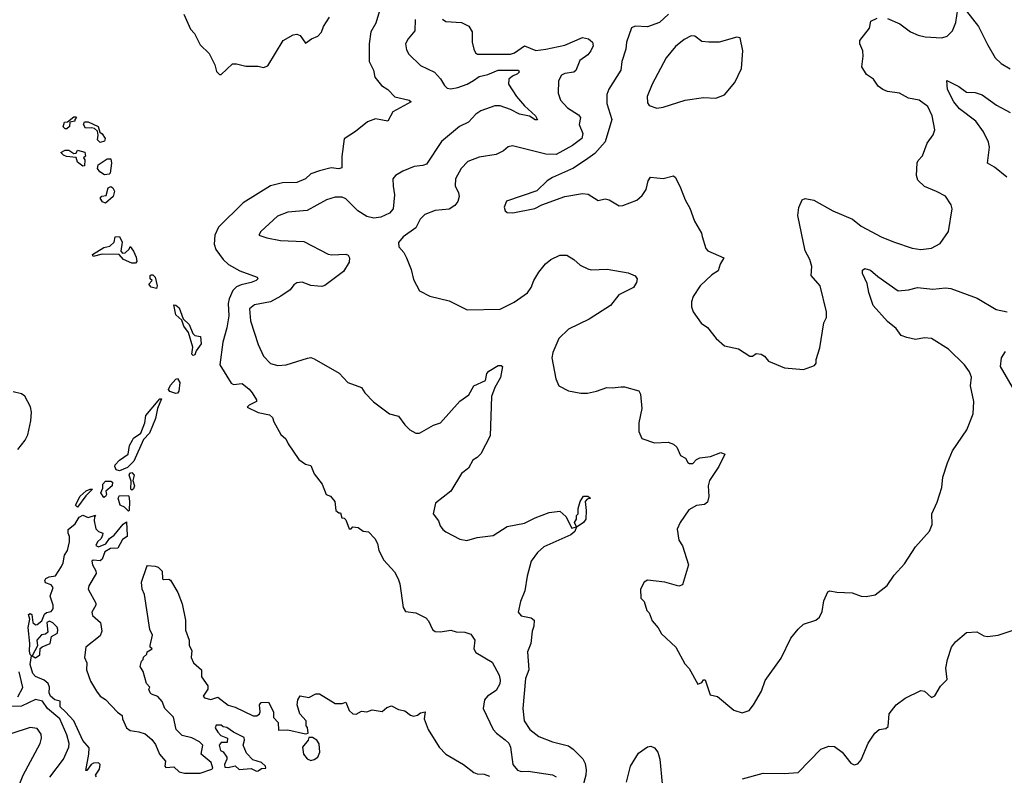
# Model space of a CAD drawing. Extents: x 2087054 to 2277909, y 548907 to 753496.
# Tile 362 of 444: x 2204715 to 2210331, y 730974 to 735283. Entities that reach past the tile are written whole.
import ezdxf

# ---------------------------------------------------------------- set-up
doc = ezdxf.new("R2010")
doc.units = 0

msp = doc.modelspace()

# ---------------------------------------------------------------- linework, layer by layer
at = {"layer": '0CON20XD'}
for points in [[(2206778.6, 735371.4), (2206746.7, 735263.3), (2206717.5, 735215), (2206709.2, 735145), (2206708, 735045), (2206732.5, 734995), (2206740, 734955), (2206777.9, 734907.9), (2206815, 734885.7), (2206855, 734844), (2206937.5, 734825), (2206948.8, 734815), (2206842.8, 734757.2), (2206815, 734704), (2206785, 734710.6), (2206745, 734717.1), (2206699.7, 734700.3), (2206630, 734645), (2206566, 734604), (2206553.4, 734503.4), (2206552.5, 734437.5), (2206535, 734433.3), (2206491.7, 734438.3), (2206425, 734421.9), (2206375.5, 734404.5), (2206346, 734375), (2206296.1, 734353.9), (2206215, 734353.8), (2206145, 734335.4), (2205990.7, 734239.3), (2205849.6, 734100.4), (2205828.8, 734055), (2205824, 734004), (2205833.7, 733973.6), (2205876.7, 733915), (2205907, 733887), (2205970.2, 733850.2), (2206070, 733815), (2206073.3, 733805), (2206063.3, 733795), (2206035, 733784.6), (2205978.1, 733771.9), (2205951.1, 733758.9), (2205931.8, 733738.2), (2205909.2, 733690.8), (2205904.8, 733665.2), (2205908.3, 733595), (2205897.2, 733525), (2205874.7, 733445), (2205857.5, 733315), (2205920.5, 733210.5), (2205935, 733202), (2205985, 733208.9), (2206025, 733176.7), (2206041.5, 733155), (2206065.7, 733115), (2206065.8, 733105), (2206023.3, 733085), (2206013.6, 733073.6), (2206075, 733042.9), (2206139.5, 733029.5), (2206157.5, 733015), (2206165, 732990), (2206205, 732917.5), (2206233.6, 732893.6), (2206246.7, 732865), (2206307.5, 732775), (2206345, 732747.5), (2206375, 732740), (2206393.9, 732693.9), (2206440, 732635), (2206463.3, 732575), (2206487.5, 732565), (2206512.5, 732535), (2206517.5, 732485), (2206535, 732470), (2206545, 732470), (2206551.7, 732441.7), (2206565, 732440), (2206575, 732430), (2206595, 732380), (2206605, 732380), (2206615, 732390), (2206645, 732386.7), (2206675, 732366.7), (2206705, 732363.3), (2206740, 732325), (2206756.7, 732295), (2206764.2, 732255), (2206791.7, 732201.7), (2206852.5, 732135), (2206873.3, 732095), (2206883.3, 732065), (2206901.7, 731931.7), (2206915, 731907.5), (2206975, 731900), (2207031.2, 731871.2), (2207046.2, 731855), (2207070, 731805), (2207085, 731793.3), (2207115, 731792), (2207175, 731802.5), (2207205, 731792.8), (2207255, 731790.4), (2207288.4, 731778.4), (2207311.5, 731745), (2207306, 731695), (2207316.2, 731675), (2207409.1, 731619.1), (2207449.4, 731545), (2207455.6, 731515.6), (2207452.9, 731495), (2207433.2, 731456.8), (2207383.3, 731425), (2207366, 731405), (2207359.2, 731355), (2207416.2, 731235), (2207434.3, 731214.3), (2207485, 731176.2), (2207505, 731156.7), (2207514.7, 731135), (2207527.8, 731035), (2207555, 731002.2), (2207575, 730995.5), (2207615, 730996.7), (2207755, 730977.1), (2207774.2, 730965)], [(2205651.2, 735315), (2205689.3, 735229.3), (2205712.5, 735205), (2205745, 735140), (2205795, 735090), (2205827.5, 735025), (2205838.3, 734988.3), (2205855, 734970), (2205865, 734970), (2205928.3, 735031.7), (2205951.7, 735031.7), (2206005, 735017.5), (2206075, 735017.5), (2206105, 735010), (2206130.7, 735019.3), (2206217.5, 735165), (2206275, 735197.5), (2206295, 735200), (2206315, 735192.5), (2206345, 735150), (2206380, 735175), (2206415, 735190), (2206437, 735213), (2206447.5, 735245), (2206483.1, 735296.9)], [(2208415.3, 735314.7), (2208365, 735268.1), (2208295, 735243.3), (2208225, 735246.7), (2208205, 735237.5), (2208176, 735155), (2208172.9, 735115), (2208150, 735045), (2208144.4, 734995), (2208075, 734887.5), (2208063.1, 734856.9), (2208064.6, 734805), (2208092.2, 734715), (2208054.2, 734585.8), (2207995, 734520.9), (2207955, 734491.1), (2207873.4, 734436.6), (2207755, 734383.8), (2207723.3, 734365), (2207665, 734306.7), (2207490.9, 734249.1), (2207477.5, 734215), (2207483.9, 734193.9), (2207495, 734183.3), (2207527.7, 734182.3), (2207654, 734206), (2207692.3, 734227.7), (2207825, 734274), (2207925, 734291.2), (2207957.7, 734287.7), (2208015, 734252.5), (2208055, 734261.2), (2208077.5, 734255), (2208135, 734222.5), (2208155, 734223.3), (2208235, 734254.2), (2208265, 734281.2), (2208287.5, 734315), (2208298.8, 734365), (2208312.5, 734385), (2208385, 734378.1), (2208445, 734392), (2208455, 734383.3), (2208484.4, 734325), (2208510, 734255), (2208537.6, 734207.6), (2208564.5, 734135), (2208604, 734065), (2208607.5, 734047.5), (2208628.3, 733978.3), (2208640, 733965), (2208731.2, 733925), (2208710.9, 733889.1), (2208699.1, 733850.9), (2208662.7, 733827.3), (2208596.7, 733765), (2208556.7, 733705), (2208546.7, 733675), (2208546.7, 733645), (2208556.4, 733616.4), (2208602.3, 733552.3), (2208638.6, 733528.6), (2208686.7, 733465), (2208735, 733423.8), (2208815, 733406.2), (2208880, 733365), (2208895, 733364), (2208915, 733378.8), (2208945, 733376.2), (2208962.5, 733365), (2208986.4, 733336.4), (2209077, 733297), (2209185, 733287.5), (2209248.3, 733311.7), (2209257.5, 733325), (2209257.5, 733345), (2209278.3, 733411.7), (2209302, 733555), (2209315.9, 733584.1), (2209317, 733617), (2209280.8, 733765), (2209230, 733825), (2209233.3, 733875), (2209222.5, 733915), (2209194.2, 733965.8), (2209153.9, 734166.1), (2209158.3, 734211.7), (2209177.5, 734255), (2209195, 734263.3), (2209245, 734254), (2209352.6, 734192.6), (2209465, 734145.7), (2209515, 734106.2), (2209632.3, 734042.3), (2209705, 734013.8), (2209805, 733981.2), (2209855, 733973.3), (2209915, 733980), (2209965, 734006.7), (2210013.3, 734075), (2210033.3, 734205), (2210027.7, 734227.7), (2209995.9, 734275.9), (2209945, 734303.8), (2209875, 734331.2), (2209838.3, 734368.3), (2209830.8, 734395), (2209833.9, 734466.1), (2209839.5, 734480.5), (2209865, 734507.5), (2209891.7, 734578.3), (2209925, 734627.5), (2209933.8, 734655), (2209920, 734735), (2209895, 734787.5), (2209845, 734824.3), (2209785, 734835.8), (2209733.4, 734863.4), (2209665, 734874.4), (2209638, 734885), (2209611.9, 734905), (2209585, 734944.4), (2209545, 734970), (2209518.8, 735015), (2209526, 735075), (2209523.3, 735105), (2209506.7, 735145), (2209506.7, 735165), (2209561.2, 735235), (2209568.8, 735275), (2209605, 735292)], [(2209665, 735290), (2209735, 735260), (2209796, 735215), (2209840, 735195), (2209880, 735185), (2209975, 735179.2), (2210005, 735188.8), (2210035, 735220), (2210055, 735267.5), (2210066.1, 735343.9)], [(2210115, 735332), (2210184.6, 735244.6), (2210235, 735141.2), (2210278.8, 735065), (2210313.4, 735033.4), (2210363.4, 735003.4)], [(2207126.7, 735286.7), (2207145, 735272.3), (2207235, 735266.5), (2207276.6, 735246.6), (2207296.7, 735215), (2207296.7, 735155), (2207305.5, 735115.5), (2207314, 735095), (2207327.1, 735087.1), (2207515, 735086.5), (2207537.5, 735095), (2207595, 735134.7), (2207658.2, 735108.2), (2207716.2, 735115), (2207825, 735137.9), (2207925, 735181.1), (2207958.8, 735175), (2207981.9, 735155), (2207985.5, 735135), (2207973.3, 735105), (2207956.5, 735083.5), (2207910.1, 735049.9), (2207887.2, 734992.8), (2207875, 734984.7), (2207825, 734977.2), (2207805, 734967.9), (2207789.1, 734935), (2207787.3, 734865), (2207800.4, 734825), (2207839.9, 734779.9), (2207901.5, 734741.5), (2207913.6, 734725), (2207906.2, 734685), (2207927.7, 734635), (2207921.5, 734605), (2207867.5, 734565), (2207775, 734515.3), (2207716.3, 734516.4), (2207525, 734564), (2207501.7, 734558.3), (2207475, 734536.2), (2207432.5, 734515), (2207335, 734500), (2207271.2, 734475), (2207234, 734435), (2207200, 734375), (2207198.6, 734335), (2207218.6, 734295), (2207221.9, 734275), (2207214.5, 734245.5), (2207197, 734223), (2207165, 734202.5), (2207084.5, 734195.5), (2207025, 734171.4), (2206999.4, 734145), (2206973.8, 734096.2), (2206902, 734045), (2206875, 734012.5), (2206877.3, 733987.3), (2206906, 733955), (2206922, 733925), (2206948.8, 733858.8), (2206961.2, 733801.2), (2206995, 733737.5), (2207055, 733706.7), (2207165, 733680), (2207268.3, 733628.3), (2207455, 733632.5), (2207535, 733672.5), (2207610.8, 733725), (2207632.2, 733755), (2207647.3, 733795), (2207676.2, 733843.8), (2207715, 733891.4), (2207744, 733916), (2207795, 733940), (2207835, 733940), (2207876.2, 733915), (2207912.8, 733882.8), (2207955, 733862), (2207975, 733857.5), (2208065, 733861.2), (2208185, 733840), (2208225, 733823.3), (2208236.2, 733805), (2208233.8, 733785), (2208216.2, 733755), (2208133.3, 733715), (2208085, 733654), (2207962.5, 733575), (2207845, 733518.9), (2207789.5, 733465), (2207755.8, 733385), (2207750.6, 733355), (2207773.8, 733235), (2207790, 733195), (2207846.1, 733166.1), (2207915, 733153.3), (2207953.6, 733153.6), (2208005, 733163.8), (2208063.9, 733186.1), (2208095, 733183.3), (2208145, 733190), (2208165, 733190), (2208247, 733167), (2208256.7, 733146.7), (2208263.3, 733065), (2208246.7, 732985), (2208246.7, 732935), (2208263.9, 732893.9), (2208335, 732870.8), (2208414, 732874), (2208445, 732863.3), (2208463.3, 732845), (2208485, 732797.5), (2208511.7, 732781.7), (2208525, 732757.5), (2208535, 732751.2), (2208555, 732752.5), (2208576, 732775), (2208595, 732784.4), (2208655, 732791.4), (2208715, 732814.2), (2208736, 732805), (2208703.3, 732735), (2208648.9, 732655), (2208642.2, 732625), (2208645.8, 732564.2), (2208638, 732532), (2208621.7, 732518.3), (2208575, 732512), (2208531.7, 732488.3), (2208482.5, 732415), (2208465, 732377.5), (2208474.2, 732314.2), (2208495, 732282.5), (2208530, 732175), (2208495, 732060), (2208475, 732052.5), (2208395, 732076.2), (2208295, 732087.5), (2208277.5, 732075), (2208256.7, 732035), (2208257.5, 731985), (2208277.5, 731965), (2208293, 731913), (2208305, 731900), (2208322.5, 731855), (2208357.5, 731815), (2208375, 731780), (2208457.5, 731705), (2208509.3, 731609.3), (2208533.6, 731583.6), (2208583.6, 731493.6), (2208606.1, 731503.9), (2208615, 731517.5), (2208625, 731517.5), (2208653.3, 731433.3), (2208695, 731422.5), (2208787.5, 731345), (2208835, 731330), (2208875, 731343.3), (2208900, 731375), (2208945.9, 731454.1), (2208966.4, 731513.6), (2209057.3, 731642.7), (2209113.8, 731755), (2209155, 731807.5), (2209185, 731836.2), (2209255, 731858.8), (2209276.2, 731875), (2209292.3, 731907.7), (2209301.2, 731968.8), (2209325, 732020), (2209335, 732026), (2209375, 732018), (2209463.9, 732013.9), (2209515, 731996.2), (2209543.6, 731993.6), (2209595, 732003.3), (2209663, 732057), (2209702.5, 732115), (2209760.7, 732179.3), (2209825, 732277.5), (2209904.1, 732365.9), (2209918.8, 732405), (2209916.7, 732465), (2209947.7, 732532.3), (2209973.8, 732615), (2209981.2, 732675), (2210006.7, 732755), (2210035.9, 732824.1), (2210116.7, 732945), (2210153.3, 733035), (2210156.7, 733105), (2210138, 733195), (2210144.2, 733245), (2210132.9, 733275), (2210104.2, 733315), (2210013.1, 733405), (2209915, 733464.5), (2209875, 733468.8), (2209825, 733460), (2209775, 733470.6), (2209742.4, 733482.4), (2209715, 733522.9), (2209665, 733561.9), (2209582.4, 733652.4), (2209557.5, 733727.5), (2209548.5, 733778.5), (2209521.5, 733835), (2209521.4, 733855), (2209535, 733864.4), (2209568.5, 733855), (2209608.6, 733818.6), (2209725, 733737.1), (2209785, 733742.9), (2209835, 733756.8), (2209924, 733746), (2209995, 733753.4), (2210025, 733750.8), (2210175.3, 733695.3), (2210285, 733630.8), (2210347.3, 733617.3)], [(2206970.4, 735285), (2206969.5, 735220.5), (2206930, 735175), (2206915.6, 735145), (2206920.7, 735110.7), (2206935, 735085.8), (2207002, 735022), (2207080.8, 734985), (2207115, 734945.7), (2207137.4, 734907.4), (2207153.7, 734893.7), (2207175, 734889.4), (2207215, 734896.1), (2207268.1, 734915), (2207304.4, 734935.6)], [(2208348.3, 734778.3), (2208385, 734784), (2208510, 734825), (2208615, 734840), (2208685, 734836.2), (2208735.9, 734854.1), (2208794, 734925), (2208831.4, 735005), (2208839.4, 735105), (2208825, 735180), (2208805, 735183.3), (2208704.4, 735155.6), (2208645, 735154.3), (2208605, 735159.4), (2208565, 735190), (2208545, 735191.4), (2208505, 735170.6), (2208455, 735130), (2208401.8, 735065), (2208323.1, 734915), (2208294.4, 734845), (2208295, 734810), (2208305, 734793.8), (2208348.3, 734778.3)], [(2207304.4, 734935.6), (2207335, 734958.8), (2207385, 734970.5), (2207445, 734995.7), (2207560, 734995), (2207563.3, 734985), (2207553.8, 734975), (2207525, 734961.9), (2207505.6, 734945), (2207503.1, 734915), (2207548.5, 734845), (2207595, 734791.5), (2207656.9, 734735), (2207667.7, 734712.3), (2207655, 734712.9), (2207622.5, 734732.5), (2207565, 734744.2), (2207515, 734770.6), (2207455, 734792.5), (2207425, 734791.5), (2207345, 734762.9), (2207316.2, 734743.8), (2207275, 734698.1), (2207224.2, 734675), (2207121.5, 734588.5), (2207035, 734459.5), (2207015, 734450.9), (2206965, 734445.5), (2206900.5, 734419.5), (2206859.2, 734395), (2206844.3, 734375), (2206844.5, 734334.5), (2206853.5, 734285), (2206845.5, 734205), (2206825, 734180), (2206775, 734156.4), (2206735, 734150.8), (2206695, 734160), (2206643.4, 734193.4), (2206575, 734262.2), (2206555, 734270.5), (2206515, 734271.5), (2206466, 734255), (2206355, 734195.6), (2206245, 734185.5), (2206185, 734162.7), (2206090, 734075), (2206080, 734055), (2206125, 734039.2), (2206203.6, 734023.6), (2206335, 734019.2), (2206475, 733945.5), (2206495, 733941.5), (2206575, 733946), (2206589.5, 733939.5), (2206596.7, 733925), (2206595, 733900), (2206562.7, 733847.3), (2206455, 733767.5), (2206438.8, 733761.2), (2206415, 733764.2), (2206375, 733768.1), (2206326.2, 733786.2), (2206295, 733782.7), (2206278.6, 733771.4), (2206257.4, 733742.6), (2206205, 733705.9), (2206145, 733673.4), (2206055, 733657.8), (2206026, 733635), (2206032.5, 733565), (2206075, 733431.2), (2206105.7, 733365), (2206145, 733322.9), (2206188.3, 733311.7), (2206234.2, 733315.8), (2206357, 733353), (2206375, 733355.8), (2206395, 733350), (2206537.9, 733267.9), (2206587.5, 733215), (2206665, 733185.8), (2206684.4, 733155), (2206733.2, 733103.2), (2206825, 733036.2), (2206875, 733021.2), (2206912.1, 732972.1), (2206941.2, 732945), (2206975, 732925.8), (2206995, 732925.7), (2207075, 732970.6), (2207115.3, 732984.7), (2207225, 733106.9), (2207276.9, 733143.1), (2207305, 733195.7), (2207371.2, 733225), (2207379.6, 733265), (2207390.4, 733279.6), (2207445, 733311.5), (2207461.7, 733311.7), (2207468.6, 733305), (2207456.7, 733243.3), (2207424.4, 733185.6), (2207405.8, 733135), (2207399.5, 732910.5), (2207345, 732808), (2207325, 732786), (2207299.5, 732770.5), (2207275.8, 732725), (2207235.8, 732695), (2207175, 732594.2), (2207087.5, 732525), (2207074, 732465), (2207104, 732425), (2207113.8, 732396.2), (2207128, 732375), (2207145, 732363.3), (2207225, 732320.8), (2207265, 732312.5), (2207325, 732329.5), (2207415, 732340.7), (2207495, 732392.1), (2207595, 732412.5), (2207655, 732442.9), (2207735, 732472.3), (2207795, 732481.2), (2207830.6, 732450.6), (2207865, 732382.5), (2207890, 732390), (2207881.2, 732365), (2207858, 732345), (2207705, 732277.5), (2207667.8, 732245), (2207632.5, 732195), (2207609.8, 732110.2), (2207595.4, 732025), (2207572.1, 731965), (2207557.5, 731905), (2207575, 731882.5), (2207632.3, 731872.3), (2207648.6, 731858.6), (2207648.5, 731825), (2207638.1, 731795), (2207630, 731725), (2207611.7, 731678.3), (2207618.5, 731575), (2207600.5, 731525), (2207584.4, 731354.4), (2207593.1, 731285), (2207625, 731234.2), (2207676.2, 731195), (2207753.8, 731163.8), (2207845, 731141.1), (2207872.3, 731122.3), (2207927.7, 731067.7), (2207940.8, 731040.8), (2207946.5, 731005), (2207944.5, 730975), (2207924.4, 730905)], [(2210345, 734385.6), (2210275, 734442.2), (2210234.5, 734464.5), (2210246.6, 734556.6), (2210240, 734585), (2210213, 734643), (2210168.2, 734705), (2210076.1, 734775), (2210042.9, 734815), (2210007.1, 734885), (2210003.9, 734936.1), (2210071.5, 734901.5), (2210115, 734870), (2210165, 734868.6), (2210205, 734855.5), (2210286.9, 734795), (2210365, 734753.3)], [(2204985, 734660), (2204975, 734660), (2204963, 734673), (2204971.7, 734698.3), (2204988.3, 734701.7), (2205025, 734730), (2205035, 734730), (2205040, 734725), (2205030, 734715), (2205030, 734705), (2205001.7, 734698.3), (2205000, 734675), (2204985, 734660)], [(2205175, 734583.3), (2205158.3, 734598.3), (2205162.5, 734625), (2205158.3, 734648.3), (2205142.5, 734662.5), (2205125, 734667.5), (2205090, 734665), (2205080, 734685), (2205085, 734700), (2205105, 734701.2), (2205162.5, 734675), (2205171.7, 734641.7), (2205185, 734632.5), (2205202.5, 734605), (2205199.3, 734590.7), (2205175, 734583.3)], [(2205075, 734447.5), (2205045, 734470), (2205038.3, 734498.3), (2204983, 734503), (2204965, 734510), (2204950, 734525), (2204975, 734540), (2204995, 734540), (2205025, 734520), (2205038.3, 734521.7), (2205045, 734540), (2205087, 734527), (2205090, 734505), (2205080, 734495), (2205087.5, 734485), (2205085, 734450), (2205075, 734447.5)], [(2205198.3, 734398.3), (2205172.5, 734415), (2205160, 734435), (2205163.6, 734456.4), (2205215, 734490), (2205235, 734490), (2205238.8, 734465), (2205231.7, 734408.3), (2205225, 734402.5), (2205198.3, 734398.3)], [(2205205, 734237.5), (2205187.5, 734245), (2205174.2, 734265.8), (2205184.1, 734275.9), (2205208.8, 734281.2), (2205220, 734325), (2205235, 734332.5), (2205246.7, 734325), (2205256.7, 734305), (2205247.5, 734275), (2205205, 734237.5)], [(2205375, 733894), (2205355, 733894.2), (2205306.7, 733915), (2205283.3, 733943.3), (2205185, 733946.7), (2205135, 733932.5), (2205130, 733945), (2205195, 733983.3), (2205229.2, 733990.8), (2205253.3, 734015), (2205260, 734045), (2205285, 734047.5), (2205300, 734015), (2205293, 733963), (2205302.5, 733952.5), (2205317, 733953), (2205340, 733975), (2205345, 733990), (2205365, 733962.5), (2205378.8, 733928.8), (2205383.3, 733905), (2205375, 733894)], [(2205495, 733750), (2205465, 733757.5), (2205452.5, 733775), (2205470, 733795), (2205460, 733805), (2205460, 733825), (2205465, 733827.5), (2205475, 733827.5), (2205487.5, 733815), (2205500, 733765), (2205495, 733750)], [(2205705, 733367.5), (2205697.5, 733375), (2205702, 733415), (2205678.8, 733498.8), (2205651.2, 733535), (2205639.3, 733569.3), (2205605, 733600), (2205593.8, 733656.2), (2205605, 733656), (2205625, 733640), (2205647.5, 733577.5), (2205682.5, 733545), (2205703.6, 733493.6), (2205715, 733482.5), (2205745.9, 733475.9), (2205750, 733435), (2205722.5, 733395), (2205715, 733372.5), (2205705, 733367.5)], [(2210390.5, 733165), (2210310, 733305), (2210314.5, 733355), (2210338.4, 733391.6)], [(2205605, 733151.2), (2205572.3, 733162.3), (2205564, 733174), (2205575, 733198), (2205605, 733233.3), (2205615, 733237.5), (2205628.8, 733215), (2205623.8, 733165), (2205615, 733153.8), (2205605, 733151.2)], [(2204705, 732832.5), (2204746.2, 732885), (2204762, 732915), (2204778.1, 732995), (2204782.2, 733045), (2204777.5, 733075), (2204745, 733135.7), (2204725, 733149.2), (2204678.8, 733161.2)], [(2205285, 732710.8), (2205265, 732716.7), (2205257.5, 732735), (2205260, 732745), (2205285, 732772), (2205333.3, 732805), (2205342.5, 732855), (2205358, 732885), (2205365, 732896), (2205406.7, 732925), (2205428.8, 732985), (2205435, 733026.2), (2205505, 733110), (2205515, 733120), (2205525, 733120), (2205501.2, 733065), (2205490.5, 733009.5), (2205455.8, 732925), (2205421.1, 732888.9), (2205366.7, 732765), (2205330.5, 732729.5), (2205285, 732710.8)], [(2205355, 732600), (2205350, 732605), (2205351.7, 732651.7), (2205340, 732685), (2205343.3, 732696.7), (2205355, 732700), (2205367.5, 732685), (2205360, 732655), (2205370, 732625), (2205365, 732607.5), (2205355, 732600)], [(2205195, 732557.5), (2205177.5, 732585), (2205189.3, 732610.7), (2205188.8, 732635), (2205205, 732652), (2205235, 732652), (2205243.8, 732645), (2205242, 732625), (2205207.5, 732595), (2205210, 732575), (2205205, 732563.3), (2205195, 732557.5)], [(2205045, 732502.5), (2205034.2, 732515), (2205060, 732565), (2205095, 732595.6), (2205116.4, 732606.4), (2205130, 732605), (2205091.7, 732568.3), (2205045, 732502.5)], [(2205335, 732480), (2205312.5, 732502.5), (2205287.5, 732515), (2205276.7, 732555), (2205285, 732570), (2205338.3, 732568.3), (2205342.5, 732535), (2205340, 732485), (2205335, 732480)], [(2207895, 732390), (2207890, 732390), (2207880, 732415), (2207890, 732435), (2207890, 732455), (2207900, 732465), (2207900, 732495), (2207912.5, 732535), (2207930, 732565), (2207956.4, 732566.4), (2207970, 732555), (2207951.7, 732548.3), (2207940, 732535), (2207946.2, 732485), (2207943.3, 732435), (2207930, 732415), (2207895, 732390)], [(2205153.3, 730965), (2205147.5, 730975), (2205170.7, 731009.3), (2205175, 731036.2), (2205164.4, 731044.4), (2205136.7, 731043.3), (2205123.3, 731035), (2205098.3, 731001.7), (2205091.7, 731001.7), (2205110, 731095), (2205111.3, 731131.3), (2205075, 731171.9), (2205023.6, 731283.6), (2204976.2, 731336.2), (2204945.7, 731365), (2204945.8, 731395.8), (2204915, 731404.5), (2204891.5, 731425), (2204883.3, 731445), (2204885.8, 731475.8), (2204877.7, 731497.7), (2204855, 731516.2), (2204805, 731538), (2204790.6, 731555), (2204774.6, 731605.4), (2204782.5, 731655), (2204775, 731662.5), (2204772, 731682), (2204773.8, 731725), (2204763.5, 731816.5), (2204772.5, 731865), (2204765, 731890), (2204775, 731897.5), (2204785, 731890), (2204790, 731845), (2204805, 731832.5), (2204815, 731833.3), (2204842.5, 731855), (2204857, 731893), (2204868.3, 731901.7), (2204895, 731907.5), (2204905.9, 731924.1), (2204906.7, 731945), (2204890, 731995), (2204906.7, 732045), (2204895, 732060), (2204862.3, 732072.3), (2204858.8, 732085), (2204864.4, 732095.6), (2204882.5, 732105), (2204919.3, 732110.7), (2204954, 732165), (2204963.8, 732185), (2204970.5, 732229.5), (2204988, 732255), (2204998.8, 732305), (2205000, 732335), (2204991.2, 732355), (2204992, 732375), (2205031.7, 732408.3), (2205055, 732446.7), (2205075, 732456.7), (2205105, 732443.3), (2205148.3, 732458.3), (2205141.7, 732448.3), (2205140, 732425), (2205150, 732380), (2205163.9, 732363.9), (2205190, 732355), (2205186.7, 732343.3), (2205180, 732325), (2205160, 732305), (2205150, 732285), (2205165, 732277.5), (2205206.7, 732293.3), (2205227.5, 732325), (2205255, 732342.5), (2205305, 732406.7), (2205325, 732420), (2205328.8, 732341.2), (2205327.5, 732335), (2205301.2, 732318.8), (2205275, 732270), (2205233, 732267), (2205201.7, 732248.3), (2205185, 732206.7), (2205175, 732196.7), (2205135, 732200), (2205127.5, 732195), (2205130, 732175), (2205149.5, 732139.5), (2205151.2, 732125), (2205108.8, 732055), (2205106.2, 732035), (2205150, 731955), (2205150, 731945), (2205125.8, 731905), (2205130, 731885), (2205175.8, 731845), (2205184.3, 731795), (2205175, 731770), (2205092.5, 731705), (2205084.3, 731645), (2205098.8, 731615), (2205097.1, 731575), (2205120, 731510), (2205152.7, 731452.7), (2205174.4, 731424.4), (2205205.6, 731405.6), (2205273.6, 731333.6), (2205300, 731315), (2205302.5, 731295), (2205324.2, 731244.2), (2205345, 731228.8), (2205395, 731221.2), (2205430.7, 731210.7), (2205468.8, 731178.8), (2205489.7, 731149.7), (2205513.3, 731095), (2205547.5, 731055), (2205543.3, 731025), (2205548.3, 731018.3), (2205595, 731021.2), (2205625, 730993.3), (2205656.1, 730986.1), (2205745, 730986.2), (2205811.7, 731008.3), (2205817.5, 731015), (2205806.4, 731046.4), (2205750, 731095), (2205760, 731145), (2205740, 731165), (2205697, 731187), (2205641.7, 731201.7), (2205607.5, 731235), (2205592.5, 731305), (2205542.5, 731355), (2205527.5, 731395), (2205503, 731423), (2205466.4, 731436.4), (2205460, 731445), (2205452.5, 731465), (2205457, 731477), (2205438.3, 731498.3), (2205420, 731565), (2205402.5, 731595), (2205410, 731625), (2205420, 731635), (2205421.7, 731648.3), (2205440, 731665), (2205441.7, 731678.3), (2205470, 731695), (2205460, 731705), (2205460, 731715), (2205473, 731773), (2205457.5, 731805), (2205426.7, 732005), (2205413.3, 732035), (2205410, 732075), (2205440, 732165), (2205445, 732170), (2205487, 732167), (2205505, 732160), (2205528.3, 732138.3), (2205530, 732095), (2205535, 732090), (2205565, 732092.5), (2205575, 732087.5), (2205616.7, 732016.7), (2205642.5, 731952.5), (2205661.7, 731858.3), (2205660.7, 731800.7), (2205681.2, 731745), (2205681.2, 731715), (2205696.2, 731685), (2205693.3, 731645), (2205707.5, 731615), (2205752.5, 731575), (2205752.5, 731535), (2205787.5, 731485), (2205787.5, 731465), (2205762.5, 731425), (2205770, 731415), (2205805, 731406.2), (2205845, 731420), (2205903.9, 731373.9), (2205945, 731363.3), (2206047, 731313), (2206067, 731313), (2206082.5, 731325), (2206087.5, 731335), (2206082.5, 731375), (2206091.7, 731388.3), (2206135, 731390), (2206162.5, 731335), (2206163, 731303), (2206190, 731275), (2206191.7, 731231.7), (2206245, 731232.5), (2206345, 731210), (2206360, 731215), (2206357, 731247), (2206350, 731255), (2206350, 731285), (2206312.5, 731325), (2206297.5, 731375), (2206302.5, 731405), (2206315, 731427.5), (2206365, 731417.5), (2206405, 731437.5), (2206425, 731437.5), (2206515, 731382.5), (2206555, 731382.5), (2206575, 731390), (2206593.9, 731343.9), (2206615, 731323.8), (2206635, 731323.3), (2206665, 731340), (2206695, 731336.7), (2206725, 731346.7), (2206781.7, 731338.3), (2206809.3, 731360.7), (2206835, 731370), (2206875, 731350), (2206911.7, 731341.7), (2206945, 731316.7), (2206961.7, 731311.7), (2206983.9, 731316.1), (2207000.8, 731329.2), (2207027.5, 731335), (2207022.5, 731295), (2207045.5, 731235.5), (2207107.5, 731135), (2207145, 731094.4), (2207245.9, 731035.9), (2207305, 730990), (2207325, 730982.5), (2207365, 730981.2), (2207395, 730968.7)], [(2204805, 731644), (2204829.5, 731660.5), (2204832.5, 731697.5), (2204843, 731707), (2204890, 731725), (2204897.5, 731765), (2204930, 731785), (2204933.3, 731805), (2204928.3, 731818.3), (2204905, 731842.5), (2204885, 731852.5), (2204870, 731845), (2204875, 731790), (2204861.7, 731778.3), (2204840, 731775), (2204813.3, 731745), (2204817.5, 731712.5), (2204786.7, 731655), (2204805, 731644)], [(2208837, 730953), (2208955, 730985.6), (2209075, 730984), (2209155, 730990), (2209285, 731122.5), (2209330.7, 731139.3), (2209362.5, 731137.5), (2209405.9, 731105.9), (2209455, 731043.3), (2209475, 731033.3), (2209495, 731040), (2209515, 731062.5), (2209555, 731157.5), (2209593.3, 731215), (2209617.5, 731235), (2209655, 731240), (2209668.8, 731251.2), (2209673.3, 731325), (2209713.3, 731375), (2209765, 731413.3), (2209855, 731456.7), (2209875, 731453.3), (2209915, 731417.5), (2209935, 731426.7), (2209967, 731483), (2210005, 731520), (2209996.7, 731585), (2210006.7, 731635), (2210030, 731705), (2210052.5, 731735), (2210115, 731787.5), (2210175, 731792.5), (2210215, 731770), (2210235, 731765.7), (2210295, 731772.5), (2210375, 731800.6)], [(2204705, 731421.4), (2204733.8, 731475), (2204713, 731563)], [(2204887.6, 730962.4), (2204965.3, 731065), (2204996.5, 731135), (2204997.8, 731155), (2204983.4, 731205), (2204945, 731295.8), (2204874, 731354), (2204845, 731397), (2204805, 731405.2), (2204725, 731368.3), (2204645, 731366.7)], [(2204712.6, 730917.4), (2204735.6, 730975), (2204831.9, 731155), (2204840, 731185), (2204837.6, 731207.6), (2204815, 731241.2), (2204775, 731247.1), (2204665, 731210.8)], [(2206065, 730997.5), (2206075, 731000), (2206095, 731012.5), (2206120, 731015), (2206117.5, 731025), (2206095, 731046.7), (2206045, 731062.5), (2206009.3, 731099.3), (2205990, 731145), (2205997.5, 731175), (2205995, 731190), (2205935, 731220), (2205897, 731247), (2205875, 731250), (2205865, 731260), (2205835, 731260), (2205830, 731245), (2205845, 731220), (2205861.7, 731201.7), (2205900, 731185), (2205898.3, 731161.7), (2205865, 731160), (2205852.5, 731145), (2205860, 731115), (2205876.7, 731106.7), (2205897, 731077), (2205897.5, 731065), (2205882.5, 731035), (2205885, 731020), (2205905, 731017.5), (2205945, 731027.5), (2205967.5, 731007.5), (2206035, 731012.5), (2206065, 730997.5)], [(2206375, 731057.5), (2206395, 731063.3), (2206415, 731077.5), (2206426.7, 731105), (2206423, 731153), (2206410, 731175), (2206385, 731190), (2206365, 731190), (2206360, 731175), (2206327.5, 731135), (2206333.3, 731095), (2206355, 731067.5), (2206375, 731057.5)], [(2208175.5, 730935), (2208199.1, 731025), (2208245, 731100), (2208295, 731136.7), (2208315, 731140), (2208335, 731131.4), (2208354.3, 731105), (2208367.1, 731065), (2208378.9, 730925)]]:
    msp.add_lwpolyline(points, dxfattribs=at)

doc.saveas('drawing.dxf')
